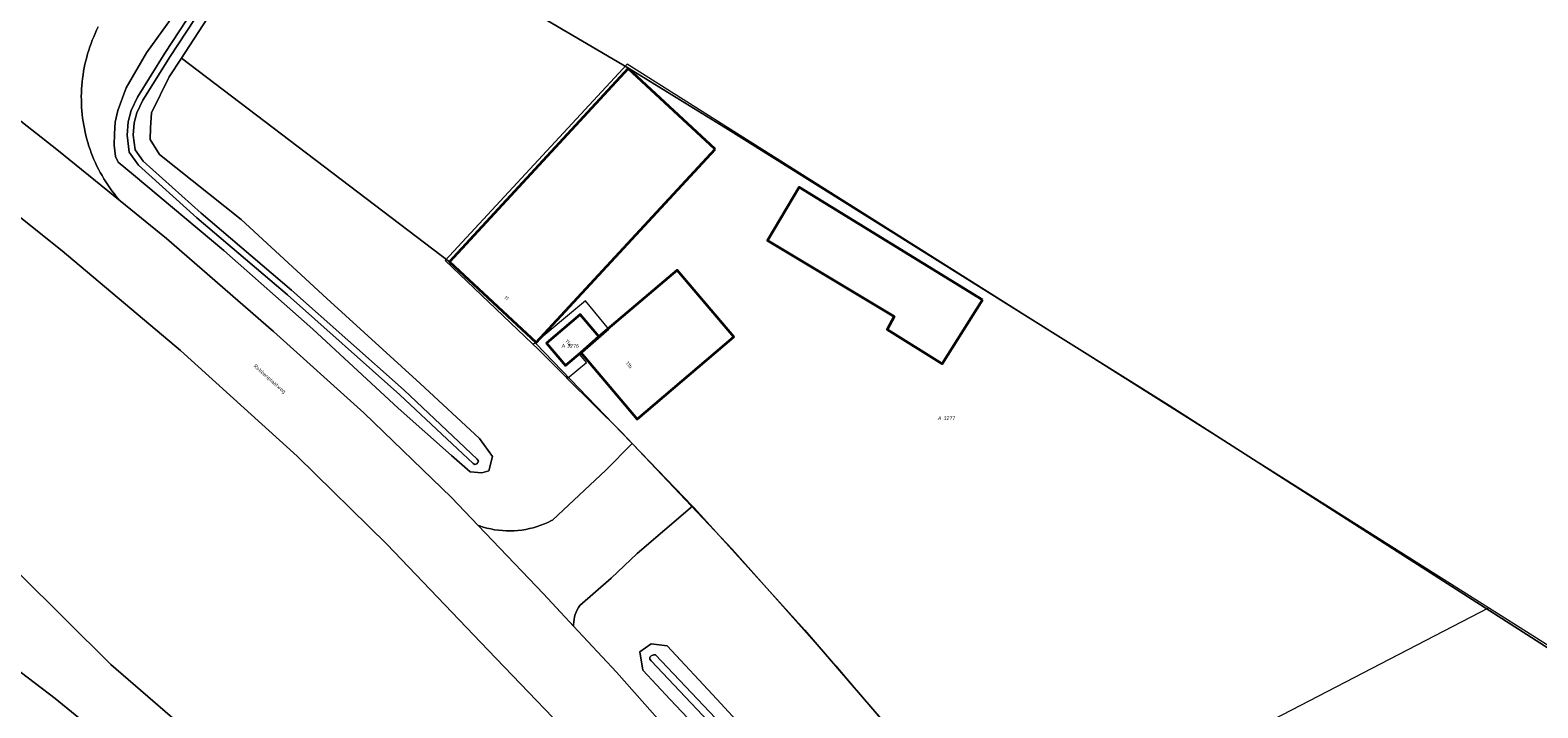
# Model space of a CAD drawing. Header units: metres. Extents: x 250001 to 257773, y 598992 to 609118.
# Tile 557 of 656: x 253147 to 253293, y 606234 to 606300. Entities that reach past the tile are written whole.
import ezdxf
from ezdxf.enums import TextEntityAlignment as Align
from ezdxf.lldxf.tags import DXFTag

# ---------------------------------------------------------------- set-up
doc = ezdxf.new("R2010")
doc.units = ezdxf.units.M
for name, color, linetype, lineweight in [('B-WE-GR-BOS_LOOF-GV', 252, 'Continuous', 13), ('B-WE-GR-GRAS-GV', 252, 'Continuous', 13), ('B-WE-GR-GROENVOORZIENING-GV', 252, 'Continuous', 18), ('B-WE-KG-GRENS_PERCEEL-G', 150, 'KG-PERCEEL', 18), ('B-WE-KG-GRENS_PERCEEL-S', 150, 'Continuous', 25), ('B-WE-OG-BEBOUWING-GV', 1, 'Continuous', 35), ('B-WE-OG-BEBOUWING-T18', 7, 'Continuous', 18), ('B-WE-OG-TERREIN_ERF-GV', 7, 'Continuous', 18), ('B-WE-OG-TOPOGRAFIE-T18', 2, 'Continuous', 18), ('B-WE-OG-WATER-GV', 252, 'Continuous', 18), ('B-WE-OG-WATER_SLOOT-GV', 252, 'Continuous', 18), ('B-WE-VH-VERHARDING_GESLOTEN-GV', 252, 'Continuous', 18), ('B-WE-VH-VERHARDING_OPEN-GV', 252, 'Continuous', 18), ('X-XX-AL-REFERENTIE-G', 7, 'Continuous', 18)]:
    doc.layers.add(name, color=color, linetype=linetype, lineweight=lineweight)
doc.styles.add('NLCS-ISO', font='NLCS-ISO.ttf')
doc.styles.add('NLCS-ISO-ANNOTATIEF-T18', font='NLCS-ISO.ttf', dxfattribs={"height": 1.8})
doc.styles.get("Standard").update_dxf_attribs({"font": 'NLCS-ISO.ttf'})
tags = doc.linetypes.add('KG-PERCEEL', pattern='A,5.5,-2,["P",Standard,S=1.8,R=0,X=-0.5,Y=-0.9],-2,5.5,-2,[5,NLCS.SHX,S=0.75,R=0,X=0,Y=0],-2', length=19).pattern_tags.tags
tags[6] = DXFTag(74, 10)

# ---------------------------------------------------------------- blocks, each defined once
blk = doc.blocks.new('SKG-PERCEELNUMMER-SO')
at = {"style": 'NLCS-ISO', "oblique": 10, "flags": 1}
blk.add_attdef('GEMEENTECODE', text='', height=1.8, dxfattribs=at).set_placement((0, 2.55), align=Align.MIDDLE_CENTER)
at = {"style": 'NLCS-ISO', "oblique": 10}
blk.add_attdef('SECTIE', text='', height=1.8, dxfattribs=at).set_placement((-0.5, 0), align=Align.MIDDLE_RIGHT)
blk.add_attdef('PERCEELNUMMER', text='', height=1.8, dxfattribs=at).set_placement((0.5, 0), align=Align.MIDDLE_LEFT)
blk = doc.blocks.new('BS2021-132-Xref-KAD-20210617')
at = {"layer": 'B-WE-KG-GRENS_PERCEEL-G', "flags": 128}
for points in [[(253287.8, 606244.09), (253204.65, 606296.57), (253187.07, 606277.62), (253195.464, 606269.614)], [(253198.863, 606266.245), (253200.71, 606267.785), (253200.07, 606268.553), (253202.118, 606270.358), (253202.886, 606270.998), (253200.625, 606273.709), (253195.58, 606269.504)], [(253195.464, 606269.614), (253195.58, 606269.504)], [(253195.58, 606269.504), (253195.94, 606269.16), (253196.278, 606268.823)], [(253196.278, 606268.823), (253198.721, 606266.386)], [(253198.721, 606266.386), (253198.863, 606266.245)], [(253198.863, 606266.245), (253204.05, 606261.07), (253214.79, 606249.75), (253224.8, 606238.5), (253234.7, 606226.79), (253240.26, 606219.45)], [(253240.26, 606219.45), (253287.8, 606244.09)], [(253318.43, 606224.76), (253287.8, 606244.09)]]:
    blk.add_lwpolyline(points, dxfattribs=at)
at = {"layer": 'B-WE-KG-GRENS_PERCEEL-S', "xscale": 0.2, "yscale": 0.2, "zscale": 0.2}
for p, values in [((253198.74, 606269.393), {'PERCEELNUMMER': '3276', 'SECTIE': 'A'}), ((253235.064, 606262.408), {'PERCEELNUMMER': '3277', 'SECTIE': 'A'})]:
    blk.add_blockref('SKG-PERCEELNUMMER-SO', p, dxfattribs=at).add_auto_attribs(values)
blk = doc.blocks.new('BS2021-132-Xref-BGT-GRIJS-20210617-aangepast')
at = {"layer": 'B-WE-GR-BOS_LOOF-GV', "flags": 128}
blk.add_lwpolyline([(253204.777, 606296.167), (253173.15, 606314.767), (253169.684, 606309.258), (253164.884, 606302.199), (253161.607, 606297.149), (253187.474, 606277.495), (253204.75, 606296.13)], close=True, dxfattribs=at)
at = {"layer": 'B-WE-GR-GRAS-GV', "flags": 128}
for points in [[(253153.574, 606300.149), (253153.42, 606299.837), (253153.274, 606299.522), (253153.135, 606299.203), (253153.003, 606298.882), (253152.879, 606298.557), (253152.762, 606298.23), (253152.653, 606297.9), (253152.551, 606297.567), (253152.457, 606297.232), (253152.371, 606296.896), (253152.292, 606296.557), (253152.222, 606296.216), (253152.159, 606295.875), (253152.104, 606295.531), (253152.057, 606295.187), (253152.018, 606294.841), (253151.987, 606294.495), (253151.964, 606294.148), (253151.949, 606293.801), (253151.941, 606293.453), (253151.942, 606293.106), (253151.951, 606292.758), (253151.968, 606292.411), (253151.993, 606292.064), (253152.026, 606291.718), (253152.066, 606291.373), (253152.115, 606291.029), (253152.172, 606290.686), (253152.236, 606290.344), (253152.309, 606290.004), (253152.389, 606289.666), (253152.477, 606289.329), (253152.572, 606288.995), (253152.676, 606288.663), (253152.786, 606288.334), (253152.905, 606288.007), (253153.031, 606287.683), (253153.164, 606287.362), (253153.305, 606287.044), (253153.453, 606286.729), (253153.608, 606286.418), (253153.77, 606286.111), (253153.94, 606285.807), (253154.116, 606285.507), (253154.299, 606285.212), (253154.489, 606284.921), (253154.685, 606284.634), (253154.889, 606284.352), (253155.098, 606284.074), (253155.314, 606283.802), (253155.536, 606283.534), (253155.687, 606283.36), (253160.15, 606279.73), (253170.48, 606270.77), (253179.23, 606262.93), (253187.68, 606254.76), (253190.255, 606252.055), (253190.387, 606252.006), (253190.746, 606251.891), (253191.109, 606251.792), (253191.476, 606251.709), (253191.847, 606251.641), (253192.219, 606251.588), (253192.594, 606251.552), (253192.97, 606251.532), (253193.346, 606251.527), (253193.723, 606251.539), (253194.098, 606251.567), (253194.472, 606251.61), (253194.844, 606251.669), (253195.213, 606251.744), (253195.578, 606251.835), (253195.939, 606251.941), (253196.296, 606252.063), (253196.646, 606252.199), (253196.991, 606252.35), (253197.329, 606252.516), (253197.438, 606252.573), (253202.58, 606257.38), (253205.116, 606259.97), (253205.01, 606260.08), (253195.81, 606269.61), (253195.866, 606269.716), (253187.474, 606277.495), (253161.607, 606297.149), (253160.422, 606295.323), (253158.731, 606291.871), (253158.608, 606290.402), (253158.582, 606289.291), (253159.488, 606287.855), (253167.37, 606281.56), (253175.65, 606273.95), (253184.67, 606265.76), (253190.4, 606260.44), (253191.65, 606258.7), (253191.3, 606257.31), (253190.6, 606257.13), (253189.47, 606257.23), (253187.67, 606258.79), (253182.53, 606263.37), (253174.3, 606270.99), (253165.71, 606278.59), (253156.99, 606285.87), (253155.487, 606287.098), (253155.247, 606287.649), (253155.125, 606288.744), (253155.136, 606289.825), (253155.22, 606290.968), (253155.468, 606292.083), (253156.276, 606294.275), (253158.249, 606297.657), (253163.633, 606305.17)], [(253173.15, 606314.767), (253204.777, 606296.167), (253214.41, 606290.27), (253256.96, 606263.64), (253318, 606224.57)], [(253159.6, 606227.04), (253149.4, 606235.34), (253140.86, 606241.863)]]:
    blk.add_lwpolyline(points, dxfattribs=at)
at = {"layer": 'B-WE-GR-GROENVOORZIENING-GV', "flags": 128}
for points in [[(253145.9, 606247.44), (253154.79, 606238.63), (253164.1, 606230.6)], [(253288.4, 606092.25), (253276.74, 606114.77), (253270.58, 606126.71), (253261.69, 606143.93), (253252.6, 606159.78), (253244.38, 606173.21), (253234.59, 606187.75), (253225.22, 606200.57), (253217.13, 606210.84), (253209.6, 606220.07), (253201.35, 606229.47), (253191.21, 606240.01), (253181.44, 606250.26), (253172.77, 606258.73), (253161.52, 606268.92), (253150.1, 606278.54), (253137.74, 606288.38)], [(253140.86, 606241.863), (253149.4, 606235.34), (253159.6, 606227.04), (253162.107, 606225.056), (253164.983, 606223.179), (253166.929, 606222.937), (253169.222, 606223.69), (253169.209, 606223.759), (253168.658, 606227.803), (253167.425, 606227.713), (253164.1, 606230.6), (253154.79, 606238.63), (253145.9, 606247.44)], [(253231.56, 606230.63), (253221.8, 606241.96), (253211.1, 606253.76), (253210.958, 606253.908), (253205.62, 606249.34), (253203.096, 606246.968), (253200.06, 606244.324), (253199.933, 606244.118), (253199.82, 606243.904), (253199.721, 606243.683), (253199.638, 606243.455), (253199.569, 606243.223), (253199.516, 606242.986), (253199.479, 606242.747), (253199.457, 606242.506), (253199.453, 606242.327), (253203.6, 606237.88), (253210.56, 606230.06)]]:
    blk.add_lwpolyline(points, dxfattribs=at)
blk.add_lwpolyline([(253205.87, 606239.86), (253206.96, 606240.62), (253208.49, 606240.43), (253213.3, 606235.28), (253223.09, 606224.67), (253232.2, 606214.23), (253240.46, 606204.73), (253245.37, 606198.55), (253244.99, 606197.52), (253244.11, 606196.82), (253242.37, 606196.9), (253240.66, 606198.77), (253235.72, 606204.43), (253229.7, 606211.83), (253223.76, 606218.47), (253216.66, 606226.95), (253208.81, 606235.24), (253206.14, 606238.09)], close=True, dxfattribs=at)
at = {"layer": 'B-WE-OG-BEBOUWING-GV', "flags": 128}
for points in [[(253213.142, 606288.352), (253204.75, 606296.13), (253187.474, 606277.495), (253195.866, 606269.716)], [(253238.955, 606273.819), (253221.236, 606284.703), (253218.199, 606279.556), (253230.433, 606272.216), (253229.758, 606270.95), (253235.073, 606267.66)], [(253200.155, 606268.725), (253205.607, 606262.303), (253214.953, 606270.238), (253209.47, 606276.698), (253201.922, 606270.291)], [(253200.155, 606268.725), (253201.922, 606270.291), (253200.119, 606272.415), (253196.843, 606269.634), (253198.679, 606267.471)]]:
    blk.add_lwpolyline(points, close=True, dxfattribs=at)
at = {"layer": 'B-WE-OG-TERREIN_ERF-GV', "flags": 128}
for points in [[(253204.75, 606296.13), (253213.142, 606288.352), (253195.866, 606269.716), (253195.81, 606269.61), (253205.01, 606260.08), (253205.116, 606259.97), (253210.958, 606253.908), (253211.1, 606253.76), (253221.8, 606241.96), (253231.56, 606230.63), (253239.1, 606221.31), (253251.09, 606204.16), (253254.836, 606198.874), (253257.779, 606194.721), (253258.531, 606193.659), (253318.103, 606224.506), (253318, 606224.57), (253256.96, 606263.64), (253214.41, 606290.27), (253204.777, 606296.167)], [(253230.433, 606272.216), (253218.199, 606279.556), (253221.236, 606284.703), (253238.955, 606273.819), (253235.073, 606267.66), (253229.758, 606270.95)], [(253200.155, 606268.725), (253198.679, 606267.471), (253196.843, 606269.634), (253200.119, 606272.415), (253201.922, 606270.291), (253209.47, 606276.698), (253214.953, 606270.238), (253205.607, 606262.303)]]:
    blk.add_lwpolyline(points, close=True, dxfattribs=at)
at = {"layer": 'B-WE-OG-WATER-GV', "flags": 128}
blk.add_lwpolyline([(253172.626, 606316.843), (253160.013, 606297.632), (253157.368, 606293.361), (253156.743, 606292.074), (253156.448, 606290.996), (253156.355, 606289.707), (253156.552, 606288.08), (253157.453, 606286.803), (253163.106, 606281.735), (253171.856, 606274.296), (253182.705, 606264.666), (253189.759, 606258.02), (253189.941, 606257.944), (253190.121, 606258.009), (253190.234, 606258.131), (253190.273, 606258.259), (253190.171, 606258.457), (253183.109, 606265.109), (253172.249, 606274.749), (253163.501, 606282.187), (253157.904, 606287.205), (253157.13, 606288.303), (253156.958, 606289.722), (253157.042, 606290.894), (253157.307, 606291.862), (253157.894, 606293.072), (253160.519, 606297.309), (253173.13, 606316.517)], dxfattribs=at)
blk.add_lwpolyline([(253207.385, 606239.553), (253207.194, 606239.576), (253206.955, 606239.474), (253206.829, 606239.332), (253206.847, 606239.157), (253206.946, 606238.985), (253218.547, 606226.736), (253226.854, 606216.996), (253237.445, 606204.73), (253242.97, 606197.886), (253243.102, 606197.823), (253243.274, 606197.822), (253243.421, 606197.875), (253243.54, 606197.994), (253243.568, 606198.131), (253243.559, 606198.269), (253237.884, 606205.298), (253227.292, 606217.564), (253218.986, 606227.304)], close=True, dxfattribs=at)
at = {"layer": 'B-WE-OG-WATER_SLOOT-GV', "flags": 128}
for points in [[(253163.633, 606305.17), (253158.249, 606297.657), (253156.276, 606294.275), (253155.468, 606292.083), (253155.22, 606290.968), (253155.136, 606289.825), (253155.125, 606288.744), (253155.247, 606287.649), (253155.487, 606287.098), (253156.99, 606285.87), (253165.71, 606278.59), (253174.3, 606270.99), (253182.53, 606263.37), (253187.67, 606258.79), (253189.47, 606257.23), (253190.6, 606257.13), (253191.3, 606257.31), (253191.65, 606258.7), (253190.4, 606260.44), (253184.67, 606265.76), (253175.65, 606273.95), (253167.37, 606281.56), (253159.488, 606287.855), (253158.582, 606289.291), (253158.608, 606290.402), (253158.731, 606291.871), (253160.422, 606295.323), (253161.607, 606297.149), (253164.884, 606302.199)], [(253173.13, 606316.517), (253160.519, 606297.309), (253157.894, 606293.072), (253157.307, 606291.862), (253157.042, 606290.894), (253156.958, 606289.722), (253157.13, 606288.303), (253157.904, 606287.205), (253163.501, 606282.187), (253172.249, 606274.749), (253183.109, 606265.109), (253190.171, 606258.457), (253190.273, 606258.259), (253190.234, 606258.131), (253190.121, 606258.009), (253189.941, 606257.944), (253189.759, 606258.02), (253182.705, 606264.666), (253171.856, 606274.296), (253163.106, 606281.735), (253157.453, 606286.803), (253156.552, 606288.08), (253156.355, 606289.707), (253156.448, 606290.996), (253156.743, 606292.074), (253157.368, 606293.361), (253160.013, 606297.632), (253172.626, 606316.843)]]:
    blk.add_lwpolyline(points, dxfattribs=at)
for points in [[(253208.49, 606240.43), (253206.96, 606240.62), (253205.87, 606239.86), (253206.14, 606238.09), (253208.81, 606235.24), (253216.66, 606226.95), (253223.76, 606218.47), (253229.7, 606211.83), (253235.72, 606204.43), (253240.66, 606198.77), (253242.37, 606196.9), (253244.11, 606196.82), (253244.99, 606197.52), (253245.37, 606198.55), (253240.46, 606204.73), (253232.2, 606214.23), (253223.09, 606224.67), (253213.3, 606235.28)], [(253206.955, 606239.474), (253207.194, 606239.576), (253207.385, 606239.553), (253218.986, 606227.304), (253227.292, 606217.564), (253237.884, 606205.298), (253243.559, 606198.269), (253243.568, 606198.131), (253243.54, 606197.994), (253243.421, 606197.875), (253243.274, 606197.822), (253243.102, 606197.823), (253242.97, 606197.886), (253237.445, 606204.73), (253226.854, 606216.996), (253218.547, 606226.736), (253206.946, 606238.985), (253206.847, 606239.157), (253206.829, 606239.332)]]:
    blk.add_lwpolyline(points, close=True, dxfattribs=at)
at = {"layer": 'B-WE-VH-VERHARDING_GESLOTEN-GV', "flags": 128}
for points in [[(253137.74, 606288.38), (253150.1, 606278.54), (253161.52, 606268.92), (253172.77, 606258.73), (253181.44, 606250.26), (253191.21, 606240.01), (253201.35, 606229.47), (253209.6, 606220.07), (253217.13, 606210.84), (253225.22, 606200.57), (253234.59, 606187.75), (253244.38, 606173.21), (253252.6, 606159.78), (253261.69, 606143.93), (253270.58, 606126.71), (253276.74, 606114.77), (253288.4, 606092.25)], [(253210.56, 606230.06), (253203.6, 606237.88), (253199.453, 606242.327), (253196.55, 606245.44), (253190.255, 606252.055), (253187.68, 606254.76), (253179.23, 606262.93), (253170.48, 606270.77), (253160.15, 606279.73), (253155.687, 606283.36), (253149.59, 606288.32), (253138.82, 606296.74)]]:
    blk.add_lwpolyline(points, dxfattribs=at)
at = {"layer": 'B-WE-VH-VERHARDING_OPEN-GV', "flags": 128}
blk.add_lwpolyline([(253138.82, 606296.74), (253149.59, 606288.32), (253155.687, 606283.36), (253155.536, 606283.534), (253155.314, 606283.802), (253155.098, 606284.074), (253154.889, 606284.352), (253154.685, 606284.634), (253154.489, 606284.921), (253154.299, 606285.212), (253154.116, 606285.507), (253153.94, 606285.807), (253153.77, 606286.111), (253153.608, 606286.418), (253153.453, 606286.729), (253153.305, 606287.044), (253153.164, 606287.362), (253153.031, 606287.683), (253152.905, 606288.007), (253152.786, 606288.334), (253152.676, 606288.663), (253152.572, 606288.995), (253152.477, 606289.329), (253152.389, 606289.666), (253152.309, 606290.004), (253152.236, 606290.344), (253152.172, 606290.686), (253152.115, 606291.029), (253152.066, 606291.373), (253152.026, 606291.718), (253151.993, 606292.064), (253151.968, 606292.411), (253151.951, 606292.758), (253151.942, 606293.106), (253151.941, 606293.453), (253151.949, 606293.801), (253151.964, 606294.148), (253151.987, 606294.495), (253152.018, 606294.841), (253152.057, 606295.187), (253152.104, 606295.531), (253152.159, 606295.875), (253152.222, 606296.216), (253152.292, 606296.557), (253152.371, 606296.896), (253152.457, 606297.232), (253152.551, 606297.567), (253152.653, 606297.9), (253152.762, 606298.23), (253152.879, 606298.557), (253153.003, 606298.882), (253153.135, 606299.203), (253153.274, 606299.522), (253153.42, 606299.837), (253153.574, 606300.149)], dxfattribs=at)
blk.add_lwpolyline([(253210.958, 606253.908), (253205.116, 606259.97), (253202.58, 606257.38), (253197.438, 606252.573), (253197.329, 606252.516), (253196.991, 606252.35), (253196.646, 606252.199), (253196.296, 606252.063), (253195.939, 606251.941), (253195.578, 606251.835), (253195.213, 606251.744), (253194.844, 606251.669), (253194.472, 606251.61), (253194.098, 606251.567), (253193.723, 606251.539), (253193.346, 606251.527), (253192.97, 606251.532), (253192.594, 606251.552), (253192.219, 606251.588), (253191.847, 606251.641), (253191.476, 606251.709), (253191.109, 606251.792), (253190.746, 606251.891), (253190.387, 606252.006), (253190.255, 606252.055), (253196.55, 606245.44), (253199.453, 606242.327), (253199.457, 606242.506), (253199.479, 606242.747), (253199.516, 606242.986), (253199.569, 606243.223), (253199.638, 606243.455), (253199.721, 606243.683), (253199.82, 606243.904), (253199.933, 606244.118), (253200.06, 606244.324), (253203.096, 606246.968), (253205.62, 606249.34)], close=True, dxfattribs=at)
at = {"layer": 'B-WE-OG-BEBOUWING-T18', "style": 'NLCS-ISO-ANNOTATIEF-T18'}
for s, rotation, p in [('11', 317.2, (253193, 606274)), ('11a', 309.8, (253198.981, 606269.663)), ('11b', 309.8, (253204.834, 606267.539))]:
    blk.add_text(s, height=0.36, rotation=rotation, dxfattribs=at).set_placement(p, align=Align.MIDDLE)
at = {"layer": 'B-WE-OG-TOPOGRAFIE-T18', "style": 'NLCS-ISO-ANNOTATIEF-T18'}
blk.add_text('Robbenplaatweg', height=0.36, rotation=318.4, dxfattribs=at).set_placement((253170.11, 606266.163), align=Align.MIDDLE)

msp = doc.modelspace()

# ---------------------------------------------------------------- block references
at = {"layer": 'X-XX-AL-REFERENTIE-G'}
for name in ['BS2021-132-Xref-BGT-GRIJS-20210617-aangepast', 'BS2021-132-Xref-KAD-20210617']:
    msp.add_blockref(name, (0, 0), dxfattribs=at)

doc.saveas('drawing.dxf')
